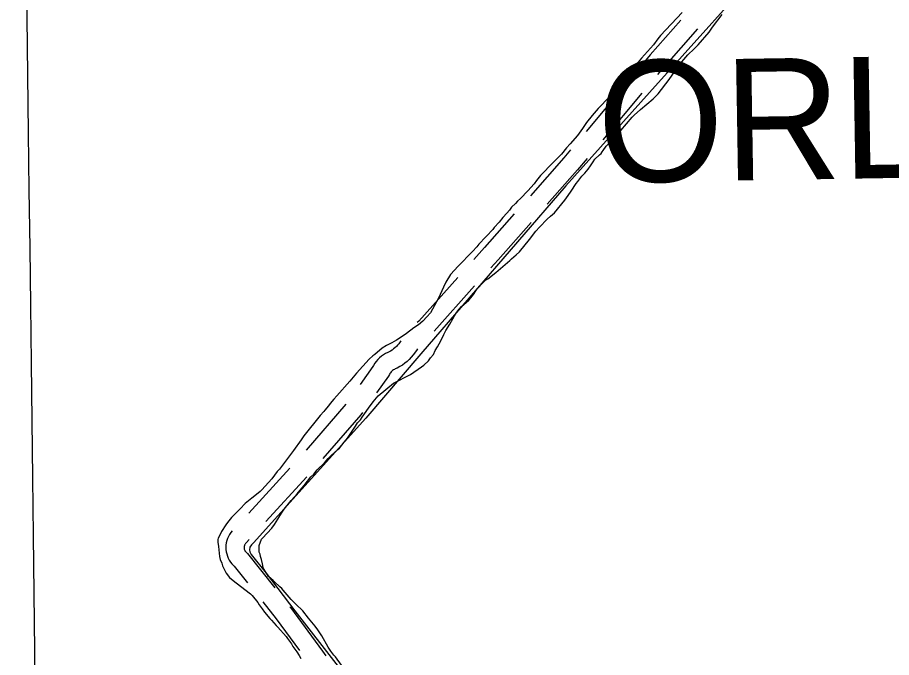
# Model space of a CAD drawing. Extents: x 3715084 to 3753216, y 488173 to 513963.
# Drawn here: x 3724411 to 3725849, y 509458 to 510511 of the extents above; entities that cross this region are included whole.
import ezdxf

# ---------------------------------------------------------------- set-up
doc = ezdxf.new("R2010")
doc.units = 0
for name, color, linetype in [('V-GRID-MAJR', 7, 'Continuous'), ('V-ROAD-CNTR', 7, 'Continuous'), ('V-SITE-VEGE', 7, 'Continuous'), ('V-TOPO-GNAM-IDEN', 7, 'Continuous'), ('V-TOPO-SHOR', 7, 'Continuous')]:
    doc.layers.add(name, color=color, linetype=linetype)

msp = doc.modelspace()

# ---------------------------------------------------------------- linework, layer by layer
at = {"layer": 'V-GRID-MAJR'}
msp.add_spline([(3724633.381, 493656.784), (3724559.356, 499715.322), (3724485.308, 505775.792), (3724411.259, 511836.27400000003), (3724411.236, 511838.193)], degree=3, dxfattribs=at)
at = {"layer": 'V-ROAD-CNTR'}
for p, q in [((3725410.806270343, 510400.1439956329), (3725346.6065739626, 510323.4737084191)), ((3725438.3957933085, 510386.36365875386), (3725374.1960969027, 510309.69337151)), ((3725163.248374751, 510069.0964330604), (3725096.650356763, 509994.50002899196)), ((3724951.5142700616, 509874.5126543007), (3724886.0130853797, 509798.9508271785)), ((3724859.1663968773, 509769.30172540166), (3724791.6612402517, 509695.5249778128)), ((3724887.021306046, 509755.30355633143), (3724819.5161474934, 509681.52680663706))]:
    msp.add_line(p, q, dxfattribs=at)
for points in [[(3725502.2148043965, 510506.1662577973), (3725452.0927672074, 510449.4502657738), (3725436.4861488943, 510430.81211051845)], [(3725529.956773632, 510492.2546914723), (3725474.8372327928, 510429.8837342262), (3725464.0756718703, 510417.03177365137)], [(3725320.9266954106, 510292.8055935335), (3725309.9480111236, 510279.6943340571), (3725254.9971829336, 510217.62460347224)], [(3725348.516218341, 510279.0252566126), (3725332.6839888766, 510260.11766594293), (3725282.7444577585, 510203.7084480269)], [(3725228.4826440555, 510187.67509517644), (3725179.4306547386, 510132.26840046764), (3725162.115264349, 510112.87344102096)], [(3725256.229918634, 510173.75893945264), (3725201.8513452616, 510112.33559953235), (3725189.8875819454, 510098.9349946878)], [(3725135.4760594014, 510083.0348819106), (3725071.40869779, 510011.27306468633), (3725068.586105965, 510008.7290257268)], [(3725041.9498832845, 509978.9838451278), (3725038.4989872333, 509974.1315026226), (3725036.6112401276, 509971.89458111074), (3725034.4740801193, 509969.6404232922), (3725032.2159836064, 509967.5238466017), (3725029.828936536, 509965.53749913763), (3725027.330170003, 509963.6924841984), (3725024.730794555, 509961.9993058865), (3725022.510865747, 509960.731692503), (3725020.239672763, 509959.8044465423), (3725016.637503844, 509957.9920522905), (3725013.1867693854, 509955.90065516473), (3725009.9214509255, 509953.54911743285), (3725006.8526820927, 509950.95680421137), (3725003.984221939, 509948.1208759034), (3725001.350881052, 509945.0686908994), (3724998.9694821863, 509941.8267154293), (3724996.847295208, 509938.4097543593), (3724995.758159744, 509936.30303854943), (3724974.855845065, 509906.9875256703)], [(3725069.2740895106, 509965.4162412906), (3725067.348266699, 509962.93354828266), (3725062.227012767, 509955.7324973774), (3725058.9787598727, 509951.8834188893), (3725055.635919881, 509948.35757670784), (3725052.0860163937, 509945.0301533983), (3725048.3490634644, 509941.92050086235), (3725044.441829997, 509939.0355158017), (3725040.369205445, 509936.3826941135), (3725035.675134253, 509933.70230749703), (3725032.6703272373, 509932.47555345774), (3725031.176496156, 509931.72394770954), (3725029.7532306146, 509930.8613448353), (3725028.3945490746, 509929.8828825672), (3725027.1093179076, 509928.79719578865), (3725025.921778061, 509927.62312409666), (3725024.833118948, 509926.36130910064), (3725023.838517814, 509925.0072845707), (3725022.9547047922, 509923.5842456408), (3725021.4258402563, 509920.6269614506), (3725002.0837346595, 509893.49964304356)], [(3724978.8616836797, 509860.93069816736), (3724976.1663046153, 509857.1504268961), (3724913.7062034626, 509785.0967779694)], [(3724764.5731440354, 509666.0967218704), (3724762.223799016, 509663.2775078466), (3724760.122249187, 509660.2306571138), (3724758.304808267, 509657.0005328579), (3724756.7921787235, 509653.62327821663), (3724755.5889025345, 509650.1150455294), (3724754.7144238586, 509646.51397091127), (3724754.1701917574, 509642.8578069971), (3724753.9589750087, 509639.15754365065), (3724754.089170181, 509635.45015672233), (3724754.55400778, 509631.7790502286), (3724755.3516722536, 509628.16740274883), (3724756.473287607, 509624.63415551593), (3724757.91885851, 509621.2187956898), (3724759.660270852, 509617.9576053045), (3724761.693848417, 509614.86606059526), (3724764.0043386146, 509611.9628517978), (3724766.572592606, 509609.28811697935), (3724767.800881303, 509608.2207668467), (3724789.836322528, 509580.47003692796)], [(3724792.514084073, 509652.0161067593), (3724788.170836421, 509647.2693481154), (3724786.7638155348, 509645.8640296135), (3724786.144200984, 509645.1204921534), (3724785.595750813, 509644.3253428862), (3724785.1231917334, 509643.48546714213), (3724784.7278212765, 509642.6027217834), (3724784.4150974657, 509641.69095447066), (3724784.187576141, 509640.75402908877), (3724784.043808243, 509639.7881930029), (3724783.9890249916, 509638.8284563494), (3724784.022829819, 509637.8658432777), (3724784.1439922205, 509636.90894977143), (3724784.3543277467, 509635.9565972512), (3724784.6447123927, 509635.0418444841), (3724785.01914149, 509634.1572043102), (3724785.4777291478, 509633.2983946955), (3724786.0121515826, 509632.48593940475), (3724786.6096613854, 509631.7351482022), (3724787.2734073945, 509631.04388302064), (3724789.571118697, 509629.04723315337), (3724834.413538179, 509572.5741242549)], [(3724814.7095510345, 509549.14548846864), (3724836.576874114, 509521.6064811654), (3724874.971362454, 509469.3637231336)], [(3724859.2868093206, 509541.2495221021), (3724860.419125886, 509539.8235188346), (3724913.251579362, 509467.93525563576), (3724918.371806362, 509460.7066387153), (3724918.43091162, 509460.61812443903)]]:
    msp.add_lwpolyline(points, dxfattribs=at)
at = {"layer": 'V-SITE-VEGE'}
for p, q in [((3725504.751, 510519.088), (3725469.224, 510481.229)), ((3725554.626, 510494.911), (3725570.498, 510515.4800000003)), ((3725531.103, 510465.686), (3725549.15, 510486.787)), ((3725549.15, 510486.787), (3725554.626, 510494.911)), ((3725464.85, 510475.82), (3725457.731, 510466.07400000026)), ((3725469.224, 510481.229), (3725464.85, 510475.82)), ((3725457.731, 510466.07400000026), (3725437.505, 510443.8980000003)), ((3725514.168, 510449.47000000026), (3725524.545, 510459.19800000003)), ((3725524.545, 510459.19800000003), (3725531.103, 510465.686)), ((3725437.505, 510443.898), (3725426.565, 510430.911)), ((3725497.759, 510429.992), (3725514.168, 510449.47000000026)), ((3725426.565, 510430.911), (3725420.552, 510424.419)), ((3725492.279, 510421.32300000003), (3725497.759, 510429.992)), ((3725420.552, 510424.419), (3725406.326, 510406.55900000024)), ((3725483.517, 510408.869), (3725492.279, 510421.32300000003)), ((3725403.045, 510402.77400000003), (3725396.473, 510393.568)), ((3725406.326, 510406.55900000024), (3725403.045, 510402.77400000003)), ((3725464.911, 510385.053), (3725483.517, 510408.869)), ((3725396.473, 510393.568), (3725384.99, 510380.04100000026)), ((3725456.715, 510376.94500000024), (3725464.911, 510385.053)), ((3725384.99, 510380.04100000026), (3725366.409, 510361.11600000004)), ((3725435.971, 510359.662), (3725456.715, 510376.945)), ((3725366.409, 510361.11600000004), (3725356.568, 510349.75500000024)), ((3725425.594, 510349.93400000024), (3725435.971, 510359.662)), ((3725356.568, 510349.75500000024), (3725347.264, 510337.846)), ((3725403.721, 510325.048), (3725422.315, 510346.68900000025)), ((3725422.315, 510346.68900000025), (3725425.594, 510349.93400000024)), ((3725340.6920000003, 510328.10000000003), (3725332.477, 510316.727)), ((3725347.264, 510337.846), (3725340.6920000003, 510328.10000000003)), ((3725332.477, 510316.727), (3725320.4450000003, 510302.66200000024)), ((3725383.4930000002, 510302.87), (3725394.9760000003, 510315.85500000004)), ((3725394.9760000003, 510315.85500000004), (3725403.721, 510325.048)), ((3725320.4450000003, 510302.66200000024), (3725314.434, 510296.17100000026)), ((3725374.742, 510292.04700000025), (3725379.669, 510299.088)), ((3725379.669, 510299.088), (3725383.4930000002, 510302.87)), ((3725306.2260000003, 510285.88600000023), (3725286.557, 510266.424)), ((3725314.434, 510296.17100000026), (3725306.2260000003, 510285.88600000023)), ((3725361.076, 510277.44500000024), (3725368.725, 510285.014)), ((3725368.725, 510285.014), (3725371.455, 510287.173)), ((3725371.455, 510287.173), (3725373.099, 510289.8820000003)), ((3725373.099, 510289.8820000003), (3725374.742, 510292.04700000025)), ((3725353.953, 510266.61100000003), (3725358.335, 510273.11100000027)), ((3725358.335, 510273.11100000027), (3725361.076, 510277.44500000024)), ((3725277.81, 510256.688), (3725271.799, 510250.74100000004)), ((3725286.557, 510266.424), (3725277.81, 510256.688)), ((3725344.651, 510254.704), (3725350.1210000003, 510261.19800000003)), ((3725350.1210000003, 510261.19800000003), (3725353.953, 510266.61100000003)), ((3725265.235, 510242.624), (3725261.4020000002, 510237.208)), ((3725271.799, 510250.74100000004), (3725265.235, 510242.624)), ((3725330.431, 510237.93), (3725333.166, 510241.177)), ((3725333.166, 510241.177), (3725339.733, 510249.84)), ((3725339.733, 510249.84), (3725344.651, 510254.704)), ((3725261.4020000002, 510237.208), (3725251.014, 510225.849)), ((3725322.2090000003, 510224.9300000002), (3725330.431, 510237.93)), ((3725238.446, 510212.871), (3725233.528, 510208.55)), ((3725251.014, 510225.849), (3725238.446, 510212.871)), ((3725311.805, 510210.30900000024), (3725317.281, 510217.891)), ((3725317.281, 510217.891), (3725322.2090000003, 510224.9300000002)), ((3725223.698, 510198.82000000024), (3725220.411, 510193.946)), ((3725230.251, 510204.765), (3725223.698, 510198.82000000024)), ((3725233.528, 510208.55), (3725230.251, 510204.765)), ((3725294.845, 510189.2020000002), (3725311.805, 510210.30900000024)), ((3725216.036, 510189.077), (3725209.474, 510181.50200000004)), ((3725220.411, 510193.946), (3725216.036, 510189.077)), ((3725282.8340000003, 510178.93800000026), (3725288.294, 510183.804)), ((3725288.294, 510183.804), (3725294.845, 510189.202)), ((3725203.455, 510173.924), (3725195.257, 510165.27200000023)), ((3725209.474, 510181.50200000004), (3725203.455, 510173.924)), ((3725269.721, 510165.966), (3725282.8340000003, 510178.93800000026)), ((3725193.066, 510162.0230000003), (3725182.683, 510151.208)), ((3725195.257, 510165.27200000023), (3725193.066, 510162.0230000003)), ((3725253.308, 510145.40000000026), (3725263.71, 510159.476)), ((3725263.71, 510159.476), (3725269.721, 510165.966)), ((3725173.389, 510140.929), (3725170.11, 510137.68700000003)), ((3725178.31, 510146.88), (3725173.389, 510140.929)), ((3725182.683, 510151.208), (3725178.31, 510146.88)), ((3725236.895, 510125.3760000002), (3725253.308, 510145.40000000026)), ((3725166.827, 510133.35500000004), (3725159.72, 510125.784)), ((3725170.11, 510137.68700000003), (3725166.827, 510133.35500000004)), ((3725159.72, 510125.784), (3725136.222, 510101.452)), ((3725221.058, 510110.7840000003), (3725223.79, 510113.488)), ((3725223.79, 510113.488), (3725231.435, 510120.512)), ((3725231.435, 510120.512), (3725236.895, 510125.3760000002)), ((3725136.222, 510101.452), (3725123.649, 510087.931)), ((3725198.127, 510091.341), (3725221.058, 510110.7840000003)), ((3725123.649, 510087.931), (3725115.973, 510075.471)), ((3725185.0300000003, 510081.082), (3725198.127, 510091.341)), ((3725115.973, 510075.471), (3725112.127, 510067.336)), ((3725166.9990000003, 510063.787), (3725171.918, 510068.6530000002)), ((3725171.918, 510068.6530000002), (3725173.559, 510070.81800000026)), ((3725173.559, 510070.81800000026), (3725181.21, 510078.38300000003)), ((3725181.21, 510078.38300000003), (3725185.0300000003, 510081.082)), ((3725112.127, 510067.336), (3725103.876, 510048.90200000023)), ((3725159.878, 510052.95300000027), (3725162.6180000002, 510056.744)), ((3725162.6180000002, 510056.744), (3725166.9990000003, 510063.787)), ((3725103.876, 510048.90200000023), (3725090.707, 510025.05700000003)), ((3725141.85, 510035.11300000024), (3725153.863, 510045.92)), ((3725153.863, 510045.92), (3725159.878, 510052.95300000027)), ((3725132.5500000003, 510023.74900000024), (3725138.022, 510030.78500000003)), ((3725138.022, 510030.78500000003), (3725141.85, 510035.11300000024)), ((3725078.13, 510010.99200000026), (3725071.034, 510005.0500000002)), ((3725084.69, 510018.022), (3725078.13, 510010.992)), ((3725090.707, 510025.05700000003), (3725084.69, 510018.022)), ((3725122.674, 510006.408), (3725132.5500000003, 510023.74900000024)), ((3725063.399, 510000.201), (3725051.393, 509991.02400000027)), ((3725071.034, 510005.05), (3725063.399, 510000.201)), ((3725116.098, 509995.574), (3725122.674, 510006.408)), ((3725044.301, 509986.17), (3725034.485, 509979.70000000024)), ((3725051.393, 509991.02400000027), (3725044.301, 509986.17)), ((3725107.853, 509978.768), (3725112.799, 509989.07000000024)), ((3725112.799, 509989.07000000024), (3725116.098, 509995.574)), ((3725018.134, 509971.088), (3725011.046, 509966.77900000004)), ((3725026.852, 509975.39100000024), (3725018.134, 509971.0880000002)), ((3725034.485, 509979.70000000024), (3725026.852, 509975.39100000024)), ((3725098.5300000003, 509963.056), (3725102.366, 509969.01400000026)), ((3725102.366, 509969.01400000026), (3725107.853, 509978.768)), ((3724995.762, 509954.36200000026), (3724989.753, 509948.413)), ((3724999.034, 509956.5170000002), (3724995.762, 509954.36200000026)), ((3725011.046, 509966.77900000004), (3724999.034, 509956.5170000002)), ((3725090.856, 509950.596), (3725095.7800000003, 509956.5500000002)), ((3725095.7800000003, 509956.5500000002), (3725098.5300000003, 509963.056)), ((3724989.753, 509948.413), (3724968.98, 509925.696)), ((3725079.9220000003, 509938.6970000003), (3725087.569, 509945.722)), ((3725087.569, 509945.722), (3725090.856, 509950.596)), ((3724968.98, 509925.696), (3724958.039, 509912.708)), ((3725057.56, 509923.597), (3725076.105, 509936)), ((3725076.105, 509936), (3725079.9220000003, 509938.6970000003)), ((3724958.039, 509912.708), (3724936.714, 509888.36300000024)), ((3725029.762, 509909.069), (3725057.56, 509923.597)), ((3725004.654, 509888.5500000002), (3725029.762, 509909.069)), ((3724931.794, 509882.955), (3724928.5130000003, 509879.168)), ((3724936.714, 509888.36300000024), (3724931.794, 509882.95500000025)), ((3724996.448, 509878.265), (3725004.654, 509888.5500000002)), ((3724920.3030000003, 509868.34000000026), (3724917.022, 509864.553)), ((3724928.5130000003, 509879.168), (3724920.3030000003, 509868.34000000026)), ((3724978.378, 509853.357), (3724988.782, 509867.98000000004)), ((3724988.782, 509867.98000000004), (3724996.448, 509878.265)), ((3724909.367, 509855.89900000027), (3724882.0160000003, 509822.34600000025)), ((3724915.38, 509862.389), (3724909.367, 509855.89900000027)), ((3724917.022, 509864.553), (3724915.38, 509862.389)), ((3724975.64, 509849.025), (3724978.378, 509853.357)), ((3724967.43, 509838.20000000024), (3724970.719, 509843.617)), ((3724970.719, 509843.617), (3724975.64, 509849.025)), ((3724954.281, 509818.70300000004), (3724967.43, 509838.20000000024)), ((3724877.633, 509815.848), (3724865.04, 509798.522)), ((3724882.0160000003, 509822.34600000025), (3724877.633, 509815.848)), ((3724941.1520000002, 509802.46600000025), (3724948.811, 509812.211)), ((3724948.811, 509812.211), (3724954.281, 509818.70300000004)), ((3724865.04, 509798.522), (3724842.049, 509767.663)), ((3724927.498, 509790.039), (3724938.42, 509799.765)), ((3724938.42, 509799.765), (3724941.1520000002, 509802.46600000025)), ((3724916.023, 509778.142), (3724922.58, 509785.173)), ((3724922.58, 509785.173), (3724927.498, 509790.039)), ((3724842.049, 509767.663), (3724838.225, 509763.88)), ((3724898.529, 509759.213), (3724904.005, 509766.79200000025)), ((3724904.005, 509766.79200000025), (3724916.023, 509778.1420000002)), ((3724838.225, 509763.88), (3724829.466, 509751.96700000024)), ((3724882.669, 509740.81700000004), (3724893.616, 509754.889)), ((3724893.616, 509754.889), (3724898.529, 509759.213)), ((3724829.466, 509751.96700000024), (3724813.0640000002, 509733.57600000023)), ((3724876.1070000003, 509733.2400000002), (3724882.669, 509740.81700000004)), ((3724801.599, 509723.8540000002), (3724796.69, 509720.075)), ((3724810.332, 509730.87200000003), (3724801.599, 509723.8540000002)), ((3724813.0640000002, 509733.576), (3724810.332, 509730.87200000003)), ((3724861.341, 509715.928), (3724871.186, 509727.29000000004)), ((3724871.186, 509727.29000000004), (3724876.1070000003, 509733.2400000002)), ((3724785.768, 509710.892), (3724777.5700000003, 509702.239)), ((3724796.69, 509720.075), (3724785.768, 509710.892)), ((3724849.8540000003, 509701.85800000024), (3724861.341, 509715.928)), ((3724777.5700000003, 509702.239), (3724763.365, 509688.18400000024)), ((3724839.4420000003, 509685.607), (3724845.471, 509695.36)), ((3724845.471, 509695.3600000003), (3724849.8540000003, 509701.85800000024)), ((3724763.365, 509688.18400000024), (3724756.799, 509680.065)), ((3724833.957, 509676.398), (3724839.4420000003, 509685.607)), ((3724754.063, 509676.277), (3724746.936, 509664.9)), ((3724756.799, 509680.065), (3724754.063, 509676.277)), ((3724814.274, 509654.216), (3724829.579, 509670.44199999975)), ((3724829.579, 509670.4420000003), (3724833.957, 509676.398)), ((3724740.8880000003, 509651.887), (3724740.865, 509647.539)), ((3724741.443, 509654.06), (3724740.8880000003, 509651.887)), ((3724744.187, 509658.936), (3724741.443, 509654.06)), ((3724746.936, 509664.9), (3724744.187, 509658.936)), ((3724808.775, 509642.29000000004), (3724812.636, 509652.59600000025)), ((3724812.636, 509652.59600000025), (3724814.274, 509654.216)), ((3724740.865, 509647.539), (3724741.914, 509640.467)), ((3724741.914, 509640.467), (3724743.46, 509624.15500000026)), ((3724808.716, 509630.87700000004), (3724808.775, 509642.29000000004)), ((3724743.46, 509624.15500000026), (3724744.521, 509619.25800000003)), ((3724810.33, 509627.606), (3724808.716, 509630.87700000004)), ((3724810.852, 509623.80100000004), (3724810.33, 509627.606)), ((3724812.457, 509618.90000000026), (3724810.852, 509623.80100000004)), ((3724744.521, 509619.25800000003), (3724747.2060000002, 509613.266)), ((3724747.2060000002, 509613.266), (3724748.269, 509608.36700000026)), ((3724748.269, 509608.36700000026), (3724754.7260000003, 509596.376)), ((3724814.051, 509611.824), (3724812.457, 509618.90000000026)), ((3724815.648, 509605.838), (3724814.051, 509611.824)), ((3724754.7260000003, 509596.376), (3724760.125, 509589.284)), ((3724817.262, 509602.569), (3724815.648, 509605.838)), ((3724824.2660000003, 509591.119), (3724817.262, 509602.569)), ((3724760.125, 509589.284), (3724766.076, 509584.36)), ((3724766.076, 509584.3600000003), (3724785.02, 509569.58400000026)), ((3724831.842, 509584.55700000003), (3724824.2660000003, 509591.119)), ((3724834.004, 509582.3700000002), (3724831.842, 509584.55700000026)), ((3724842.657, 509574.172), (3724834.004, 509582.3700000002)), ((3724785.02, 509569.58400000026), (3724794.767, 509562.467)), ((3724845.903, 509571.438), (3724842.657, 509574.172)), ((3724848.0640000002, 509568.7080000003), (3724845.903, 509571.438)), ((3724851.847, 509564.884), (3724848.0640000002, 509568.7080000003)), ((3724794.767, 509562.467), (3724797.468, 509559.735)), ((3724797.468, 509559.735), (3724806.647, 509548.275)), ((3724861.5700000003, 509553.419), (3724851.847, 509564.884)), ((3724869.1380000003, 509545.77), (3724861.5700000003, 509553.419)), ((3724806.647, 509548.275), (3724808.802, 509544.4570000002)), ((3724808.802, 509544.4570000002), (3724813.66, 509537.91000000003)), ((3724813.66, 509537.91000000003), (3724817.434, 509532.456)), ((3724880.494, 509534.84), (3724869.1380000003, 509545.77)), ((3724817.434, 509532.456), (3724826.619, 509522.081)), ((3724890.2120000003, 509522.288), (3724880.494, 509534.84)), ((3724901.0130000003, 509509.18700000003), (3724890.2120000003, 509522.288)), ((3724826.619, 509522.081), (3724829.323, 509519.349)), ((3724829.323, 509519.3490000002), (3724836.8880000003, 509510.612)), ((3724836.8880000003, 509510.612), (3724839.589, 509507.88)), ((3724839.589, 509507.88000000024), (3724853.096, 509492.592)), ((3724905.328, 509503.186), (3724901.0130000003, 509509.18700000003)), ((3724911.798, 509493.368), (3724905.328, 509503.186)), ((3724922.5700000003, 509474.831), (3724911.798, 509493.368)), ((3724853.096, 509492.592), (3724855.252, 509489.319)), ((3724855.252, 509489.319), (3724861.724, 509480.043)), ((3724861.724, 509480.043), (3724864.419, 509475.679)), ((3724864.419, 509475.679), (3724870.895, 509466.95300000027)), ((3724870.895, 509466.95300000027), (3724874.667, 509460.952)), ((3724926.883, 509468.284), (3724922.5700000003, 509474.831)), ((3724931.741, 509461.73800000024), (3724926.883, 509468.284)), ((3724874.667, 509460.952), (3724877.361, 509456.047)), ((3724934.444, 509459.006), (3724931.741, 509461.73800000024)), ((3724944.154, 509445.369), (3724934.444, 509459.006))]:
    msp.add_line(p, q, dxfattribs=at)
at = {"layer": 'V-TOPO-SHOR'}
msp.add_lwpolyline([(3725661.058, 510621.369), (3725451.04, 510387.367), (3725313.122, 510234.03500000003), (3725074.575, 509957.32), (3724984.4280000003, 509851.54000000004), (3724839.716, 509690.713), (3724799.752, 509646.499), (3724796.358, 509643.13800000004), (3724793.483, 509639.257), (3724792.682, 509635.106), (3724793.184, 509631.727), (3724795.498, 509627.041), (3724820.539, 509596.523), (3724867.239, 509534.727), (3724938.725, 509443.196)], dxfattribs=at)

# ---------------------------------------------------------------- texts
at = {"layer": 'V-TOPO-GNAM-IDEN'}
msp.add_text('ORLEANS', height=199.99999799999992, rotation=0.9179915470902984, dxfattribs=at).set_placement((3725366.5899965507, 510238.9316073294))

doc.saveas('drawing.dxf')
